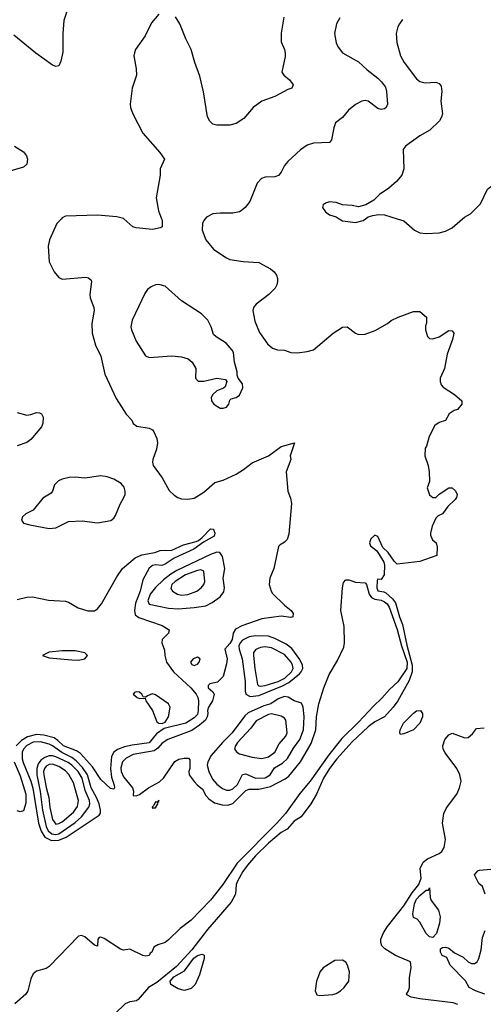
# Model space of a CAD drawing. Header units: inches. Extents: x 1173000 to 1307049, y 522583 to 678455.
# Tile 319 of 617: x 1283586 to 1286464, y 535127 to 541235. Entities that reach past the tile are written whole.
import ezdxf

# ---------------------------------------------------------------- set-up
doc = ezdxf.new("R2010")
doc.units = ezdxf.units.IN
doc.header["$MEASUREMENT"] = 0
doc.layers.add('B2583', color=7, linetype='Continuous')
doc.layers.add('B2584', color=7, linetype='Continuous')

msp = doc.modelspace()

# ---------------------------------------------------------------- linework, layer by layer
at = {"layer": 'B2583', "color": 5}
for points, elevation in [([(1283845.2, 540000), (1283817.3, 539970), (1283770.8, 539870), (1283763, 539830), (1283770, 539732), (1283800.7, 539670), (1283830, 539634.8), (1283850, 539624.9), (1283996.7, 539636.7), (1284014, 539634), (1284030, 539618), (1284033, 539610), (1284022.4, 539530), (1284024.9, 539510), (1284046.7, 539450), (1284048.7, 539430), (1284034.6, 539350), (1284035.6, 539290), (1284056.4, 539216.4), (1284090, 539146.8), (1284115.4, 539035.4), (1284184.8, 538884.8), (1284248.1, 538788.1), (1284283, 538750), (1284290.8, 538730), (1284312.7, 538712.7), (1284390, 538700.5), (1284410, 538690.6), (1284418.9, 538678.9), (1284437.2, 538637.2), (1284442, 538610), (1284434.6, 538570), (1284413, 538507), (1284410.3, 538490), (1284415.3, 538470), (1284470, 538393), (1284515.1, 538315.1), (1284544.5, 538284.5), (1284567.7, 538270), (1284590, 538263.1), (1284630, 538261.3), (1284670, 538266), (1284730, 538303.8), (1284796.6, 538363.4), (1284850, 538378.7), (1284930, 538415.3), (1284976.2, 538443.8), (1285030, 538485.7), (1285131.6, 538528.4), (1285210, 538587.2), (1285291.3, 538610), (1285266, 538530), (1285270, 538506), (1285240.7, 538430), (1285250.8, 538310.8), (1285267.1, 538267.1), (1285273.4, 538233.4), (1285256.4, 538043.6), (1285247.3, 538010), (1285230, 537992.7), (1285202.5, 537977.5), (1285193.7, 537966.3), (1285164.4, 537830), (1285138.4, 537770), (1285135.3, 537730), (1285146.4, 537690), (1285155.6, 537675.6), (1285230, 537602), (1285270.8, 537570), (1285284.7, 537550), (1285282, 537530), (1285270, 537525.2), (1285210, 537534.5), (1285090, 537517.7), (1284965.6, 537474.4), (1284926.3, 537453.8), (1284910.4, 537430), (1284904.2, 537390), (1284890, 537365.4), (1284859.3, 537330), (1284873.4, 537270), (1284870, 537239), (1284850, 537161.2), (1284814.4, 537125.6), (1284766, 537114), (1284756, 537104), (1284756.3, 537090), (1284784.2, 537064.2), (1284792.9, 537050), (1284784, 537010), (1284758.5, 536970), (1284752.1, 536950), (1284754.6, 536930), (1284750.7, 536910), (1284739.1, 536890), (1284702.6, 536857.4), (1284654.4, 536825.6), (1284506.5, 536770), (1284470, 536746), (1284444.2, 536715.8), (1284420.8, 536699.2), (1284290, 536677), (1284246.8, 536653.2), (1284224.6, 536630), (1284213.3, 536593.3), (1284216.7, 536570), (1284230, 536538.5), (1284286.3, 536470), (1284292, 536448), (1284290, 536422), (1284310, 536420.3), (1284330, 536429), (1284385.6, 536470), (1284453.2, 536506.8), (1284478.3, 536530), (1284550, 536632), (1284573.2, 536646.8), (1284606.3, 536653.7), (1284633.2, 536653.2), (1284642.8, 536642.8), (1284642.4, 536590), (1284635.8, 536570), (1284639, 536550), (1284668.7, 536508.7), (1284687.4, 536487.4), (1284720.9, 536460.9), (1284742, 536422), (1284760.7, 536400.7), (1284795.7, 536375.7), (1284843.5, 536363.5), (1284879, 536361), (1284910, 536371.9), (1284990, 536452.9), (1285010, 536460.9), (1285070, 536461.4), (1285142.8, 536477.2), (1285234.7, 536525.3), (1285257.2, 536542.8), (1285329.6, 536630.4), (1285395.7, 536744.3), (1285423.6, 536830), (1285429.3, 536909.3), (1285442.9, 536990), (1285473.9, 537090), (1285507.4, 537172.6), (1285559.7, 537260.3), (1285597.9, 537342.1), (1285602.1, 537370), (1285599.7, 537470), (1285579.9, 537570), (1285589.4, 537710.6), (1285596.9, 537743.1), (1285610, 537759.1), (1285630, 537759.3), (1285670, 537745.2), (1285730, 537740.6), (1285739.3, 537730), (1285756.3, 537670), (1285770.2, 537650.2), (1285790, 537639.1), (1285830, 537632.8), (1285850, 537623.4), (1285867.8, 537610), (1285880.2, 537590), (1285930, 537450.8), (1285956.3, 537350), (1285990.2, 537250), (1285989.5, 537210), (1285933.2, 537126.8), (1285881.4, 537078.6), (1285834.9, 537025.1), (1285783.1, 536976.9), (1285690, 536876.5), (1285585, 536775), (1285505.2, 536674.8), (1285390.1, 536510), (1285326, 536434), (1285237, 536310), (1285182.8, 536250), (1284937.1, 536002.9), (1284848.1, 535870), (1284770, 535773.3), (1284650, 535647.7), (1284582.2, 535597.8), (1284510, 535526), (1284490, 535509.8), (1284443.5, 535496.5), (1284419.6, 535480.4), (1284406.8, 535450), (1284397, 535443), (1284390, 535429.7), (1284370, 535424.5), (1284350, 535429.3), (1284270, 535468), (1284230, 535462), (1284211.3, 535468.7), (1284110, 535535.1), (1284090, 535544), (1284079.6, 535540.4), (1284071.3, 535530), (1284070, 535488), (1284050, 535494), (1283990, 535545.2), (1283970, 535554), (1283951.1, 535548.9), (1283770, 535362), (1283750.5, 535349.5), (1283690, 535332.7), (1283670, 535316), (1283655.8, 535284.2), (1283637.1, 535210), (1283625.5, 535190), (1283555.5, 535130)], 940), ([(1284737.3, 540000), (1284728.7, 539990), (1284720.3, 539970), (1284719.5, 539930), (1284742, 539870), (1284790, 539812.2), (1284810, 539796.5), (1284870, 539756.5), (1284890, 539747.9), (1284974, 539734), (1285070, 539728.7), (1285143, 539690), (1285165.5, 539670), (1285179.3, 539650), (1285185.5, 539630), (1285185.5, 539610), (1285183, 539590), (1285173, 539570), (1285133.4, 539530), (1285054.9, 539470), (1285038.4, 539450), (1285033.7, 539430), (1285045.3, 539365.3), (1285074.1, 539294.1), (1285124.8, 539224.8), (1285156.3, 539196.3), (1285187.5, 539187.5), (1285230, 539184.9), (1285270, 539170.7), (1285310, 539168), (1285370, 539176.3), (1285410, 539187.7), (1285532.3, 539290), (1285590, 539328.2), (1285618, 539330), (1285670, 539290.8), (1285690, 539282.8), (1285730, 539284), (1285793.1, 539306.9), (1285869.5, 539350.5), (1285891.8, 539368.2), (1285935.3, 539390), (1286030, 539424), (1286070, 539424.7), (1286112, 539390), (1286111.6, 539351.6), (1286104.7, 539335.3), (1286104.7, 539310), (1286118, 539270), (1286130, 539258), (1286150, 539254.8), (1286190, 539266.8), (1286250, 539306), (1286270, 539304.7), (1286281, 539290), (1286272.4, 539250), (1286239.3, 539160.7), (1286223.1, 539070), (1286196.9, 539010), (1286196, 538990), (1286202.6, 538970), (1286214.7, 538954.7), (1286284, 538910), (1286330.7, 538870), (1286331, 538850), (1286303.5, 538816.5), (1286282, 538810), (1286252, 538790), (1286230, 538748.7), (1286190, 538735.3), (1286163.4, 538716.6), (1286127.3, 538650), (1286111, 538590), (1286103.5, 538576.5), (1286101.1, 538530), (1286120.9, 538470), (1286128.8, 538430), (1286130.6, 538370), (1286116.3, 538330), (1286130, 538287.7), (1286150, 538270.6), (1286170, 538270.8), (1286190, 538290.8), (1286250, 538330.4), (1286270.2, 538330.2), (1286292, 538312), (1286301.1, 538290), (1286298, 538270), (1286290, 538258.4), (1286244.3, 538215.7), (1286210.3, 538170), (1286184, 538156), (1286170, 538143), (1286146.3, 538093.7), (1286135.4, 538050), (1286136.2, 538036.2), (1286149, 538009), (1286170.6, 537990), (1286176.8, 537963.2), (1286174.8, 537910), (1286070, 537873.2), (1285930, 537858), (1285910, 537875.3), (1285872.7, 537930), (1285840.7, 537960.7), (1285810, 538028), (1285790, 538038), (1285766.4, 538013.6), (1285758, 537990), (1285764.7, 537970), (1285801.4, 537941.4), (1285818, 537918), (1285846, 537870), (1285850.5, 537850.5), (1285847.7, 537790), (1285830, 537761.2), (1285810, 537763.7), (1285804.4, 537755.6), (1285803.2, 537710), (1285810, 537692.2), (1285846.3, 537686.3), (1285859.6, 537679.6), (1285901, 537641), (1285917.9, 537617.9), (1285943.9, 537530), (1285963, 537483), (1285990, 537353.8), (1286023.2, 537230), (1286022.1, 537190), (1286004.2, 537135.8), (1285932.8, 537010), (1285904.8, 536970), (1285850, 536910.5), (1285790, 536878.4), (1285750, 536847.9), (1285650, 536754.5), (1285555.5, 536650), (1285510, 536590.5), (1285472, 536530), (1285428.8, 536431.2), (1285393.7, 536370), (1285333.1, 536290), (1285290, 536261.8), (1285246.9, 536213.1), (1285210, 536191.8), (1285130, 536126.1), (1285050, 536047.6), (1284999.9, 535990), (1284971.6, 535950), (1284938.3, 535890), (1284930.2, 535870), (1284925.6, 535810), (1284899.6, 535760.4), (1284752.3, 535590), (1284655.4, 535464.6), (1284559.2, 535360.8), (1284438.5, 535261.5), (1284385.5, 535230), (1284322.8, 535157.2), (1284310.9, 535149.1), (1284270, 535141.3), (1284242, 535130), (1284179.1, 535070)], 960), ([(1284466.7, 540000), (1284470.4, 539990.4), (1284470.7, 539949.3), (1284457.3, 539942.7), (1284410, 539933.2), (1284310, 539943), (1284289.4, 539950), (1284232.3, 540000)], 940), ([(1285568.5, 540000), (1285590, 539986.8), (1285670, 539976), (1285718, 539990), (1285732.9, 540000)], 980), ([(1285928.2, 540000), (1285970, 539986.7), (1286037.3, 539930), (1286070, 539912.7), (1286110, 539908.4), (1286190, 539912.2), (1286230, 539922.4), (1286270, 539944.4), (1286335.3, 540000)], 980), ([(1283570, 538797.1), (1283630, 538782.4), (1283655.1, 538784.9), (1283690, 538797.3), (1283710, 538796), (1283722, 538790), (1283731.3, 538770), (1283730.8, 538730), (1283722.8, 538710), (1283655.5, 538630), (1283630, 538611.5), (1283570, 538591.2)], 920), ([(1283570, 537637.3), (1283630, 537652.9), (1283665.6, 537654.4), (1283766.2, 537633.8), (1283870, 537628.2), (1283890, 537622), (1283950, 537586), (1284010, 537568.2), (1284050, 537568.2), (1284070, 537580.5), (1284094, 537610), (1284190, 537778.8), (1284224.5, 537830), (1284302.8, 537897.2), (1284345.2, 537914.8), (1284425.2, 537930), (1284459, 537941), (1284530, 537944.1), (1284604, 537976), (1284681.4, 537998.6), (1284695.9, 538004.1), (1284718.2, 538021.8), (1284770, 538075.5), (1284790, 538074.9), (1284797.6, 538050), (1284794.3, 538030), (1284727, 537993), (1284667.9, 537950), (1284545.1, 537894.9), (1284490, 537856.9), (1284469.4, 537849.4), (1284430, 537852.1), (1284411.3, 537848.7), (1284390, 537832.9), (1284350, 537759.7), (1284333.2, 537690), (1284305.8, 537614.2), (1284298.3, 537570), (1284303.4, 537543.4), (1284325.3, 537525.3), (1284470, 537476.5), (1284513.4, 537450), (1284510.8, 537430), (1284470.6, 537390), (1284468.7, 537370), (1284484.4, 537324.4), (1284486.7, 537290), (1284498.5, 537250), (1284540.6, 537190), (1284649.5, 537090), (1284681.2, 537050), (1284692.5, 537030), (1284696.3, 537010), (1284695, 536950), (1284690, 536924.2), (1284670, 536904.7), (1284616.9, 536870), (1284482.6, 536837.4), (1284435, 536805), (1284390, 536749.6), (1284285.1, 536734.9), (1284236.5, 536723.5), (1284192.5, 536707.5), (1284170, 536690.9), (1284155.6, 536664.4), (1284150.5, 536590), (1284156.7, 536536.7), (1284173, 536487), (1284174.4, 536470), (1284170, 536461.2), (1284150, 536465.6), (1284090, 536521.7), (1284038.9, 536598.9), (1283963.1, 536683.1), (1283938.1, 536698.1), (1283858, 536730), (1283824.2, 536764.2), (1283799.9, 536779.9), (1283737.1, 536797.1), (1283690, 536799.6), (1283635, 536785), (1283596.8, 536763.2), (1283563.8, 536730)], 920), ([(1286304.9, 535124.9), (1286275.8, 535135.8), (1286070, 535159.7), (1286017, 535170), (1285990, 535186), (1285986.6, 535190), (1286000.4, 535210), (1286006.3, 535230), (1286005.5, 535290), (1286015.7, 535355.7), (1286012.4, 535390), (1285918.7, 535430), (1285852.1, 535470), (1285834, 535490), (1285827.3, 535510), (1285827.8, 535530), (1285844.1, 535570), (1285869, 535610), (1285970, 535738), (1286021.5, 535818.5), (1286063.2, 535870), (1286078.5, 535910), (1286072.8, 535970), (1286090, 536008), (1286117, 536030), (1286190, 536061.3), (1286206, 536074), (1286221.1, 536098.9), (1286228.2, 536150), (1286209.8, 536250), (1286218.2, 536310), (1286235.4, 536344.6), (1286300.5, 536430), (1286316.9, 536470), (1286325.7, 536510), (1286318.7, 536550), (1286299.3, 536590), (1286226.8, 536686.8), (1286215.6, 536710), (1286213.5, 536730), (1286225.4, 536770), (1286250, 536799.1), (1286270, 536808), (1286350, 536778.8), (1286370, 536781), (1286396.5, 536803.5), (1286422.5, 536837.5), (1286470, 536842)], 960), ([(1283552, 536630), (1283590, 536543.6), (1283625.5, 536430), (1283624.8, 536375.2), (1283610, 536326), (1283590, 536320.5), (1283570, 536326)], 920), ([(1286475.3, 535810), (1286458, 535858), (1286436.4, 535876.4), (1286408.9, 535928.9), (1286430, 535954), (1286440.4, 535959.6), (1286510, 535966)], 940), ([(1286472.4, 535190), (1286414.7, 535210), (1286376.4, 535230), (1286352.3, 535272.3), (1286258, 535370), (1286236.8, 535416.8), (1286209.4, 535430), (1286198, 535450), (1286198.7, 535470), (1286210, 535479.5), (1286230, 535481.5), (1286250, 535474), (1286285.8, 535445.8), (1286338.1, 535418.1), (1286370.2, 535390), (1286390, 535380.8), (1286410, 535380.1), (1286424.7, 535390), (1286436.6, 535410), (1286450, 535463.8), (1286459.6, 535540.4), (1286476.2, 535583.8)], 940)]:
    msp.add_lwpolyline(points, dxfattribs=dict(at, elevation=elevation))
for points, elevation in [([(1284450, 539591.2), (1284430, 539589.6), (1284401.8, 539578.2), (1284379.6, 539560.4), (1284363, 539537), (1284284.7, 539370), (1284277.3, 539330), (1284280.8, 539310), (1284310, 539240.5), (1284368, 539150), (1284390, 539138.4), (1284530, 539148.9), (1284590, 539144.2), (1284631.3, 539131.3), (1284657.1, 539110), (1284680.5, 539070), (1284677.3, 539010), (1284693.2, 538993.2), (1284730, 538992.4), (1284810, 539010.4), (1284863.6, 539003.6), (1284871.3, 538990), (1284862, 538958), (1284852, 538948), (1284810, 538932.7), (1284785.5, 538910), (1284775.5, 538890), (1284776.3, 538870), (1284790.8, 538850), (1284830, 538825.5), (1284850, 538824.9), (1284870, 538831), (1284885.2, 538850), (1284890, 538874), (1284898, 538882), (1284930, 538891), (1284950, 538904.7), (1284972.3, 538950), (1284970, 538975.3), (1284942, 539010), (1284935.3, 539030), (1284935.3, 539050), (1284919.5, 539110), (1284913.2, 539170), (1284904.8, 539184.8), (1284867.6, 539227.6), (1284806.7, 539266.7), (1284790, 539282.7), (1284774, 539330), (1284753.6, 539370), (1284714, 539410), (1284589.8, 539489.8), (1284490, 539581.3)], 960), ([(1284090, 538404.4), (1283990, 538391.3), (1283930, 538397.6), (1283893.8, 538393.8), (1283850, 538384.2), (1283826.8, 538373.2), (1283802.4, 538350), (1283790.4, 538309.6), (1283782.4, 538297.6), (1283730, 538265.6), (1283670, 538192.7), (1283624.7, 538170), (1283604.7, 538150), (1283598, 538130), (1283611.1, 538111.1), (1283650, 538100.7), (1283770, 538077.3), (1283810, 538083), (1283890, 538122), (1283975.1, 538124.9), (1284070, 538114.4), (1284151.5, 538128.5), (1284170, 538142.8), (1284181.2, 538158.8), (1284209.6, 538230), (1284233.6, 538270), (1284240.5, 538290), (1284241.1, 538310), (1284235.5, 538335.5), (1284217.1, 538357.1), (1284170, 538384.7), (1284130, 538398)], 940), ([(1284810, 537931.6), (1284770, 537917.2), (1284562.6, 537817.4), (1284524.9, 537795.1), (1284479.6, 537760.4), (1284428.6, 537711.4), (1284397.1, 537670), (1284382, 537630), (1284390, 537608.3), (1284510, 537585.1), (1284570, 537580.3), (1284670, 537588.9), (1284741.2, 537598.8), (1284781.7, 537618.3), (1284830, 537654.6), (1284853.6, 537686.4), (1284857.4, 537710), (1284849.3, 537770), (1284860.4, 537830), (1284845.1, 537905.1), (1284829.4, 537929.4)], 940), ([(1284710, 537821.5), (1284690, 537818), (1284615.8, 537790), (1284550.8, 537750), (1284531.6, 537730), (1284525.1, 537705.1), (1284535.6, 537690), (1284566, 537670), (1284590, 537664.1), (1284630, 537668.1), (1284685.8, 537690), (1284713.4, 537710), (1284729, 537730), (1284735.2, 537750), (1284730, 537813.3)], 960), ([(1285050, 537413.4), (1285010, 537406.2), (1284970, 537385.3), (1284954.7, 537370), (1284946.1, 537350), (1284947.9, 537330), (1284966.9, 537270), (1284985.4, 537130), (1284986.3, 537070), (1284990.9, 537050.9), (1285016.4, 537036.4), (1285070, 537042.1), (1285218.2, 537101.8), (1285257.6, 537122.4), (1285322.7, 537177.3), (1285334.3, 537190), (1285343.4, 537210), (1285341.5, 537230), (1285325.7, 537265.7), (1285274.5, 537334.5), (1285239.8, 537359.8), (1285170, 537396), (1285130, 537411.2)], 960), ([(1285110, 537344.4), (1285080, 537340), (1285052.1, 537327.9), (1285038.5, 537310), (1285036.6, 537290), (1285045.1, 537210), (1285062.8, 537110), (1285070, 537102.2), (1285080.8, 537100.8), (1285110, 537104), (1285189.9, 537130), (1285231, 537149), (1285273.9, 537190), (1285283.4, 537210), (1285280.5, 537230), (1285270.6, 537250), (1285230, 537296.4), (1285150, 537337.1)], 980), ([(1283850, 537319.4), (1283770, 537311.3), (1283728.5, 537290), (1283770, 537275.6), (1283910, 537263.4), (1283950, 537262), (1283990, 537269.4), (1284007.1, 537290), (1283990, 537307.1), (1283930, 537318.6)], 920), ([(1284690, 537280.8), (1284662.4, 537270), (1284647.2, 537250), (1284655.3, 537235.3), (1284670, 537227.5), (1284690, 537236), (1284700.9, 537250), (1284706.6, 537270)], 940), ([(1284310, 537065.2), (1284299.8, 537060.2), (1284291, 537050), (1284316, 537030), (1284330, 537024.4), (1284366, 537026), (1284370.3, 537010), (1284410.4, 536950), (1284438, 536878), (1284450.4, 536870.4), (1284470, 536867.8), (1284490, 536876.5), (1284510.6, 536909.4), (1284519.4, 536970), (1284510.8, 536990.8), (1284430, 537047.2), (1284407.8, 537052.2), (1284379.2, 537040.8), (1284370, 537032.3), (1284353.6, 537033.6), (1284345.2, 537050), (1284330, 537062.7)], 920), ([(1285230, 537036.9), (1285190, 537021.5), (1285145.2, 536990), (1285102.6, 536977.4), (1285005.2, 536934.8), (1284983.7, 536916.3), (1284905.5, 536810), (1284844.2, 536750), (1284775.8, 536670), (1284753.3, 536630), (1284750.5, 536610), (1284760.5, 536570), (1284784, 536524), (1284810, 536491.5), (1284844.9, 536464.9), (1284870, 536456), (1284890, 536454.6), (1284910, 536462.6), (1284937.8, 536490), (1284970, 536551.3), (1284990, 536556.3), (1285050, 536530.4), (1285110, 536530.9), (1285140.7, 536550), (1285167.1, 536592.9), (1285216.7, 536623.3), (1285247.9, 536652.1), (1285285, 536715), (1285324.8, 536770), (1285347.7, 536830), (1285352.7, 536912.7), (1285346.5, 536970), (1285335.6, 536995.6), (1285290, 537008.4), (1285252.1, 537032.1)], 960), ([(1285150, 536927.9), (1285130, 536924.7), (1285054.2, 536885.8), (1285021.1, 536838.9), (1284939.1, 536750), (1284925.4, 536730), (1284920.1, 536710), (1284933.2, 536690), (1284950, 536680.1), (1285030, 536659), (1285090, 536652.3), (1285130, 536662.2), (1285169.9, 536690), (1285197.5, 536742.5), (1285238.1, 536790), (1285247.5, 536810), (1285239, 536890), (1285230, 536901.8), (1285210, 536914.2)], 980), ([(1285950, 536801.2), (1285945.6, 536810), (1285947.7, 536830), (1285969, 536870), (1286030, 536933.2), (1286050, 536947), (1286074, 536950), (1286086.4, 536930), (1286087.4, 536910), (1286069, 536870), (1286030, 536829.8), (1285970, 536804.2)], 960), ([(1283715.3, 536755.3), (1283670, 536752.6), (1283630, 536731.8), (1283610.3, 536710), (1283602.8, 536690), (1283602.4, 536650), (1283607.5, 536627.5), (1283655.7, 536510), (1283667.6, 536467.6), (1283702.4, 536250), (1283720.4, 536200.4), (1283743.3, 536163.3), (1283783.6, 536143.6), (1283830, 536145), (1283875.6, 536164.4), (1284079.6, 536300.4), (1284087.7, 536312.3), (1284088.2, 536330), (1284080.4, 536370), (1284063.7, 536410), (1284030, 536469.3), (1284007.1, 536550), (1283975.7, 536595.7), (1283936.3, 536636.3), (1283910, 536657.7), (1283848, 536688), (1283791, 536731), (1283770, 536741.3)], 940), ([(1283770, 536668), (1283742.1, 536657.9), (1283718.5, 536641.5), (1283701.4, 536618.6), (1283692.7, 536590), (1283693.4, 536550), (1283713.9, 536446.1), (1283727.3, 536330), (1283751.6, 536230), (1283763.8, 536203.8), (1283785, 536185), (1283810, 536180.3), (1283830, 536184.8), (1283930, 536254.8), (1283969.7, 536290), (1284014.7, 536350), (1284021.5, 536370), (1284020, 536390), (1283993.4, 536453.4), (1283973.6, 536530), (1283950, 536570.3), (1283910.9, 536610), (1283886.9, 536626.9), (1283810, 536660.9), (1283790, 536667.5)], 960), ([(1283790, 536617), (1283770, 536615.1), (1283750, 536603.7), (1283739.6, 536590), (1283734.6, 536570), (1283736.2, 536550), (1283750, 536472.2), (1283768.2, 536410), (1283773.4, 536346.6), (1283790, 536274), (1283810, 536244.7), (1283830, 536248.8), (1283850, 536259.5), (1283920.8, 536319.2), (1283945.5, 536354.5), (1283950.9, 536390), (1283920.8, 536500.8), (1283891.7, 536551.7), (1283870, 536574.5), (1283830, 536602.7)], 980), ([(1284450, 536392.7), (1284438.8, 536381.2), (1284430, 536383.7), (1284419.3, 536360.7), (1284408.2, 536350), (1284410, 536341), (1284414.5, 536345.5), (1284430, 536346), (1284443.7, 536370), (1284441.2, 536378.8), (1284450, 536384.7)], 940), ([(1286150, 535542), (1286130, 535545.4), (1286110, 535565.1), (1286070, 535637.2), (1286054.2, 535654.2), (1286030, 535666), (1286027, 535687), (1286037.6, 535750), (1286050, 535778.6), (1286070, 535801.5), (1286110, 535834.8), (1286124.4, 535835.6), (1286130, 535850.2), (1286133.2, 535790), (1286139.8, 535770), (1286186, 535710), (1286195.7, 535670), (1286191.7, 535630), (1286173.7, 535566.3)], 940), ([(1284610, 535212.3), (1284570, 535222.9), (1284525.2, 535250), (1284521.2, 535270), (1284543.3, 535296.7), (1284610, 535334), (1284667.5, 535412.5), (1284690, 535430.4), (1284718.5, 535438.5), (1284730.6, 535430.6), (1284730.6, 535410.6), (1284703.1, 535310), (1284676.4, 535250), (1284650, 535225.1)], 960), ([(1285590, 535401.2), (1285542, 535398), (1285470, 535352.7), (1285450.4, 535329.6), (1285427.7, 535270), (1285420.7, 535210), (1285430, 535184.7), (1285450, 535180.7), (1285530, 535188), (1285550, 535194), (1285577.2, 535210), (1285599.3, 535230), (1285629.2, 535270), (1285632.9, 535327.1), (1285620.9, 535370), (1285610, 535389)], 980)]:
    msp.add_lwpolyline(points, close=True, dxfattribs=dict(at, elevation=elevation))
at = {"layer": 'B2584', "color": 5}
for points, elevation in [([(1283887.3, 541312.7), (1283860.4, 541230), (1283854.4, 541150), (1283853.8, 541033.8), (1283842.8, 540977.2), (1283830, 540949.4), (1283810, 540944.5), (1283790, 540952.3), (1283687.5, 541027.5), (1283550, 541138)], 920), ([(1284450, 541269.6), (1284405.1, 541214.9), (1284365.4, 541134.6), (1284306, 541050), (1284298, 541030), (1284295.5, 541010), (1284310.4, 540930.4), (1284310.5, 540890), (1284283.8, 540810), (1284272.7, 540710), (1284274.4, 540690), (1284288.4, 540650), (1284351.4, 540531.4), (1284456.3, 540410), (1284484.9, 540370), (1284459.3, 540310), (1284458, 540270), (1284434.4, 540130), (1284447.7, 540050), (1284466.7, 540000)], 940), ([(1285224.9, 541250), (1285209.1, 541150.9), (1285210, 541098), (1285230.3, 541050), (1285233.8, 541026.2), (1285233.7, 541006.3), (1285214, 540910), (1285226.8, 540890), (1285260.9, 540860.9), (1285284, 540830), (1285274.8, 540810), (1285250, 540802.4), (1285170, 540758), (1285090, 540729.5), (1285036.3, 540690), (1284977.8, 540622.2), (1284930, 540591.3), (1284890, 540581.3), (1284810, 540580.7), (1284786.2, 540586.2), (1284766, 540606), (1284753.1, 540633.1), (1284728.2, 540788.2), (1284705.3, 540885.3), (1284673, 540970), (1284651.5, 541050), (1284617, 541117), (1284579.7, 541210), (1284553.2, 541253.2)], 940), ([(1285573.2, 541246.8), (1285553.4, 541210), (1285540.3, 541150), (1285551.4, 541091.4), (1285563.7, 541063.7), (1285590.4, 541030), (1285690, 540973.6), (1285743.3, 540923.3), (1285810, 540872.8), (1285832.3, 540850), (1285855.8, 540815.8), (1285862.8, 540790), (1285868.4, 540711.6), (1285860.7, 540690), (1285850, 540680.9), (1285830, 540677), (1285810, 540683.6), (1285750, 540729.6), (1285730, 540733.6), (1285710, 540729.5), (1285670, 540709.4), (1285626.3, 540673.7), (1285590, 540627), (1285545.8, 540594.2), (1285535.6, 540564.4), (1285522, 540490), (1285510, 540473.2), (1285410, 540468), (1285370, 540456.2), (1285330, 540427), (1285250, 540354.5), (1285230.4, 540330), (1285210, 540289.2), (1285191.7, 540268.3), (1285170, 540259.6), (1285110, 540257.6), (1285087.7, 540250), (1285059.9, 540220.1), (1285013.8, 540106.2), (1284986, 540070), (1284962, 540050), (1284950, 540043), (1284910, 540034), (1284830, 540035.4), (1284786, 540030), (1284746, 540010), (1284737.3, 540000)], 960), ([(1285963.2, 541236.8), (1285943, 541210), (1285932.7, 541190), (1285923.8, 541150), (1285926.2, 541093.8), (1285950.4, 541010), (1285973.4, 540970), (1286050, 540868.4), (1286070, 540850.4), (1286103, 540843), (1286170, 540847), (1286190, 540839.3), (1286202, 540822), (1286206, 540790), (1286199.6, 540730), (1286210.3, 540650), (1286204.2, 540630), (1286192, 540608), (1286132.2, 540550), (1286070, 540514.8), (1285980.4, 540450), (1285965.5, 540430), (1285970.7, 540310), (1285958.8, 540270), (1285924, 540230), (1285877.3, 540190), (1285818.8, 540150), (1285785.2, 540114.8), (1285734.4, 540085.6), (1285690, 540073.2), (1285650, 540081.2), (1285590, 540085.2), (1285550, 540101.2), (1285510, 540104), (1285483.5, 540096.5), (1285470, 540086), (1285466, 540070), (1285483.5, 540043.5), (1285510, 540024.7), (1285550, 540011.3), (1285568.5, 540000)], 980), ([(1283553.4, 540450), (1283610, 540414), (1283628.4, 540390), (1283634.4, 540370), (1283630, 540339.5), (1283610, 540320.4), (1283510, 540291.6)], 920), ([(1286335.3, 540000), (1286347, 540010), (1286383.7, 540030), (1286446.6, 540093.4), (1286490, 540182.8), (1286510, 540199.3), (1286550, 540194.4), (1286630, 540154.4), (1286670, 540146.7), (1286770, 540186), (1286850, 540194), (1286870, 540190.8), (1286890, 540178.8), (1286936.1, 540136.1), (1286970, 540128.2), (1287070, 540120.5), (1287112, 540110), (1287156.9, 540076.9), (1287190, 540062), (1287262.8, 540002.8), (1287264.7, 540000)], 980), ([(1284232.3, 540000), (1284230, 540002), (1284190, 540012), (1284070, 540022), (1283870, 540016), (1283850, 540005.2), (1283845.2, 540000)], 940), ([(1285732.9, 540000), (1285749.1, 540010.9), (1285779, 540021), (1285812.9, 540027.1), (1285850, 540024.9), (1285928.2, 540000)], 980)]:
    msp.add_lwpolyline(points, dxfattribs=dict(at, elevation=elevation))

doc.saveas('drawing.dxf')
